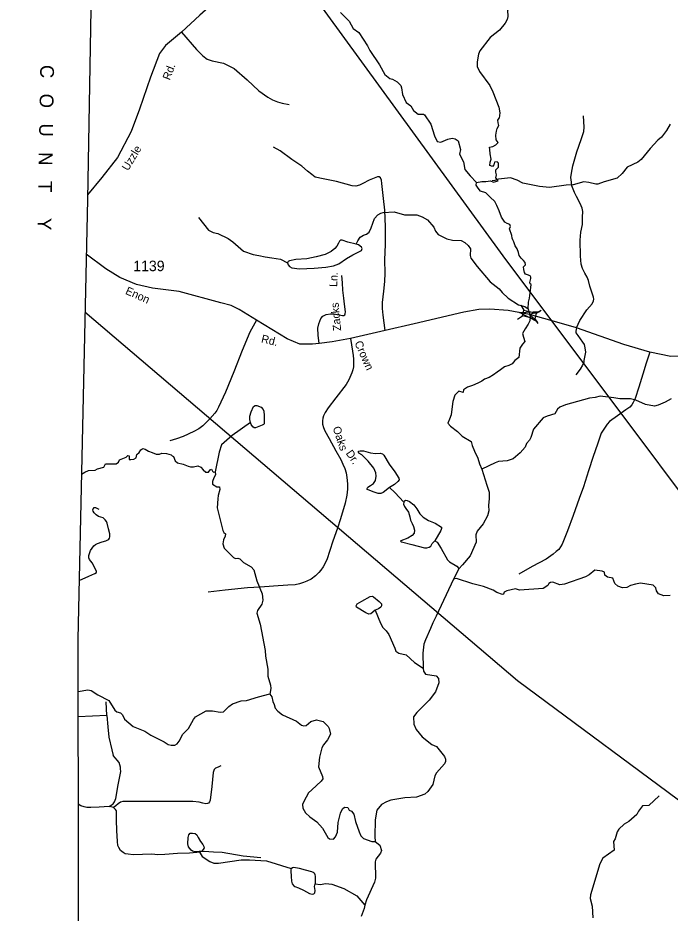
# Model space of a CAD drawing. Extents: x 2056842 to 2160602, y 826753 to 1016856.
# Drawn here: x 2057583 to 2065333, y 901543 to 912171 of the extents above; entities that cross this region are included whole.
import ezdxf

# ---------------------------------------------------------------- set-up
doc = ezdxf.new("R2010")
doc.units = 0
for name, color, linetype in [('Exist Boundary Political CountyLine', 7, 'Continuous'), ('Exist Boundary Political CountyLine Label', 7, 'Continuous'), ('Exist Hydrographic Creek Single Shore', 7, 'Continuous'), ('Exist Hydrographic Misc Water Feature', 7, 'Continuous'), ('Exist Road Non-System Type 51', 7, 'Continuous'), ('Exist Road Non-System Type 51 Label', 7, 'Continuous'), ('Exist Road Secondary Structure Standard Bridge Attributed CELL', 7, 'Continuous'), ('Exist Road Secondary Structure Standard Bridge CELL', 7, 'Continuous'), ('Exist Road Secondary Type 41 Attributed', 7, 'Continuous'), ('Exist Road Secondary Type 51 Attributed', 7, 'Continuous'), ('Exist Road Secondary Type 51 Label', 7, 'Continuous'), ('Exist Road Secondary Type 51 Number Label', 7, 'Continuous'), ('Exist Utilities Electrical Transmission Line', 7, 'Continuous')]:
    doc.layers.add(name, color=color, linetype=linetype)

msp = doc.modelspace()

# ---------------------------------------------------------------- linework, layer by layer
at = {"layer": 'Exist Boundary Political CountyLine'}
for points in [[(2059857, 1016190), (2059992, 1014583), (2060288, 1010619), (2060242, 1008371), (2060207, 1006771), (2060178, 1005306), (2060151, 1003994), (2060127, 1003052), (2060086, 1001470), (2060083, 1001043), (2059970, 996247), (2059900, 992965), (2059781, 986401), (2059707, 983126), (2059583, 976558), (2059387, 966720), (2059310, 963431), (2059198, 956451), (2059161, 955539), (2058927, 940380), (2058725, 928102), (2058408, 910016), (2058297, 904796)], [(2058297, 904796), (2058304, 899211), (2058216, 894228), (2058154, 887047), (2058114, 884097), (2057934, 870695), (2057845, 864146), (2057782, 859231), (2057748, 856800), (2057704, 853375), (2057690, 853331), (2057682, 853305), (2057672, 853284), (2057665, 853266), (2057651, 853246), (2057635, 853225), (2057616, 853207), (2057583, 853188)]]:
    msp.add_lwpolyline(points, dxfattribs=at)
at = {"layer": 'Exist Hydrographic Creek Single Shore'}
for points in [[(2063760, 912842), (2063712, 912785), (2063646, 912742), (2063578, 912732), (2063547, 912682), (2063505, 912505), (2063486, 912427), (2063461, 912340), (2063401, 912264), (2063404, 912187), (2063398, 912152), (2063373, 912108), (2063304, 912025), (2063196, 911937), (2063074, 911780), (2063058, 911741), (2063042, 911649), (2063041, 911592), (2063067, 911536), (2063191, 911369), (2063228, 911293), (2063299, 911113), (2063310, 911045), (2063302, 910980)], [(2061418, 912235), (2061518, 912131), (2061566, 912047), (2061634, 911996), (2061736, 911840), (2061764, 911784), (2061879, 911612), (2061943, 911500), (2062003, 911452), (2062035, 911445), (2062089, 911410), (2062135, 911367), (2062143, 911339), (2062155, 911263), (2062197, 911168), (2062251, 911126), (2062284, 911071), (2062340, 911027), (2062404, 911027), (2062416, 911019), (2062488, 910911), (2062532, 910772), (2062566, 910703), (2062608, 910696), (2062691, 910730), (2062742, 910743), (2062778, 910735), (2062813, 910712), (2062842, 910608), (2062830, 910553), (2062877, 910462), (2062895, 910371), (2062957, 910295), (2063031, 910217)], [(2063291, 910237), (2063261, 910271), (2063270, 910309), (2063263, 910340), (2063261, 910366), (2063279, 910384), (2063295, 910397), (2063295, 910424), (2063295, 910448), (2063277, 910464), (2063248, 910460), (2063237, 910428), (2063221, 910408), (2063192, 910420), (2063195, 910457), (2063206, 910495), (2063195, 910559), (2063190, 910608), (2063188, 910637), (2063226, 910646), (2063263, 910662), (2063290, 910691), (2063266, 910724), (2063261, 910777), (2063272, 910826), (2063279, 910857), (2063299, 910893), (2063290, 910924), (2063288, 910955), (2063302, 910980)], [(2063645, 908718), (2063649, 908796), (2063663, 908845), (2063680, 908972), (2063683, 909005), (2063670, 909014), (2063665, 909029), (2063678, 909078), (2063680, 909094), (2063672, 909107), (2063640, 909120), (2063614, 909128), (2063604, 909149), (2063596, 909185), (2063593, 909215), (2063613, 909240), (2063611, 909267), (2063593, 909292), (2063562, 909320), (2063541, 909349), (2063533, 909385), (2063515, 909431), (2063493, 909466), (2063475, 909513), (2063466, 909538), (2063456, 909557), (2063451, 909586), (2063424, 909668), (2063435, 909693), (2063428, 909718), (2063398, 909731), (2063370, 909747), (2063330, 909807), (2063301, 909879), (2063276, 909942), (2063250, 909990), (2063196, 910041), (2063142, 910093), (2063082, 910113), (2063051, 910149), (2063027, 910186), (2063031, 910217)], [(2063031, 910217), (2063096, 910229), (2063142, 910229), (2063200, 910237), (2063236, 910220), (2063291, 910237)], [(2063645, 908718), (2063672, 908621), (2063668, 908576), (2063648, 908536), (2063610, 908481), (2063579, 908425), (2063590, 908379), (2063606, 908330), (2063579, 908296), (2063548, 908250), (2063536, 908141), (2063489, 908105), (2063456, 908065), (2063418, 908045), (2063367, 908030), (2063318, 907992), (2063278, 907966), (2063234, 907932), (2063185, 907903), (2063127, 907881), (2063098, 907859), (2063049, 907834), (2062987, 907808), (2062925, 907788), (2062880, 907755), (2062876, 907723), (2062822, 907741), (2062777, 907690), (2062753, 907617), (2062739, 907526), (2062733, 907459), (2062713, 907406), (2062691, 907361), (2062722, 907324), (2062806, 907259), (2062862, 907204), (2062969, 907142), (2062983, 907093), (2063009, 907028), (2063047, 906944), (2063069, 906875), (2063098, 906813)], [(2058339, 906754), (2058378, 906776), (2058420, 906797), (2058503, 906800), (2058529, 906816), (2058605, 906837), (2058622, 906876), (2058749, 906877), (2058779, 906897), (2058791, 906924), (2058831, 906942), (2058868, 906957), (2058890, 906977), (2058906, 906973), (2058906, 906950), (2058907, 906930), (2058926, 906928), (2058960, 906933), (2058988, 906949), (2058998, 906988), (2059024, 907013), (2059044, 907042), (2059066, 907058), (2059097, 907051), (2059135, 907026), (2059180, 907011), (2059226, 906993), (2059266, 906992), (2059295, 907005), (2059349, 907001), (2059403, 906985), (2059416, 906971), (2059432, 906962), (2059451, 906912), (2059478, 906890), (2059547, 906874), (2059605, 906849), (2059632, 906840), (2059669, 906841), (2059722, 906852), (2059755, 906838), (2059785, 906806), (2059817, 906779), (2059848, 906779), (2059868, 906805), (2059885, 906812), (2059896, 906790), (2059906, 906779), (2059929, 906780)], [(2059929, 906780), (2059932, 906747), (2059911, 906710), (2059897, 906666), (2059894, 906636), (2059947, 906605), (2059979, 906602), (2059983, 906571), (2059961, 906500), (2059960, 906461), (2059952, 906353), (2060019, 906087), (2060031, 906063), (2060051, 906047), (2060047, 906019), (2060027, 905975), (2060019, 905927), (2060033, 905877), (2060145, 905765), (2060169, 905753), (2060197, 905757), (2060221, 905747), (2060265, 905705), (2060353, 905654), (2060385, 905620), (2060424, 905486), (2060484, 905332), (2060492, 905258), (2060480, 905212), (2060432, 905134), (2060422, 905102), (2060463, 904974), (2060523, 904660), (2060525, 904592), (2060552, 904438), (2060552, 904354), (2060584, 904248), (2060590, 904208), (2060576, 904144)], [(2063098, 906813), (2063156, 906622), (2063182, 906540), (2063185, 906464), (2063176, 906382), (2063180, 906320), (2063162, 906258), (2063110, 906164), (2063039, 906078), (2063026, 906033), (2063030, 905945), (2062959, 905785), (2062865, 905676), (2062821, 905632)], [(2065334, 905314), (2065258, 905311), (2065196, 905335), (2065172, 905367), (2065162, 905403), (2065132, 905435), (2064983, 905461), (2064923, 905450), (2064864, 905433), (2064821, 905408), (2064769, 905404), (2064711, 905424), (2064677, 905456), (2064653, 905518), (2064589, 905532), (2064557, 905556), (2064555, 905590), (2064525, 905602), (2064437, 905614), (2064373, 905558), (2064329, 905534), (2064077, 905447), (2064021, 905441), (2063941, 905471), (2063913, 905469), (2063894, 905457), (2063882, 905433), (2063826, 905397), (2063542, 905378), (2063497, 905392), (2063393, 905370), (2063361, 905354), (2063352, 905330), (2063342, 905326), (2063274, 905350), (2063230, 905375), (2063116, 905422), (2062990, 905453), (2062795, 905515), (2062761, 905509)], [(2062761, 905508), (2062554, 905068), (2062512, 904988), (2062487, 904922), (2062425, 904788), (2062405, 904734), (2062395, 904630), (2062397, 904450)], [(2062397, 904450), (2062402, 904414), (2062426, 904380), (2062552, 904360), (2062580, 904328), (2062586, 904276), (2062544, 904168), (2062472, 904072), (2062322, 903924), (2062285, 903873), (2062287, 903785), (2062315, 903721), (2062387, 903634), (2062501, 903546), (2062557, 903520), (2062653, 903404), (2062665, 903372), (2062665, 903344), (2062651, 903316), (2062558, 903208), (2062536, 903172), (2062512, 903068), (2062456, 902988), (2062420, 902956), (2062320, 902918), (2062180, 902911), (2062014, 902883), (2061964, 902865), (2061903, 902831), (2061847, 902763), (2061827, 902651), (2061823, 902451), (2061829, 902391)], [(2060576, 904144), (2060600, 904112), (2060612, 904056), (2060630, 904020), (2060642, 903974), (2060672, 903940), (2060727, 903898), (2060895, 903821), (2060955, 903775), (2060979, 903767), (2061007, 903771), (2061063, 903817), (2061131, 903837), (2061211, 903817), (2061269, 903760), (2061283, 903734), (2061297, 903666), (2061263, 903600), (2061215, 903542), (2061195, 903505), (2061165, 903395), (2061156, 903281), (2061204, 903165), (2061206, 903137), (2061188, 903109), (2061074, 903005), (2061038, 902971), (2060980, 902869), (2060963, 902831), (2060969, 902787), (2060999, 902735), (2061051, 902687), (2061135, 902627), (2061203, 902551), (2061265, 902442), (2061287, 902424), (2061335, 902422), (2061357, 902448), (2061379, 902504), (2061387, 902620), (2061415, 902728), (2061441, 902780), (2061463, 902800), (2061503, 902796), (2061519, 902766), (2061547, 902752), (2061575, 902716), (2061595, 902632), (2061637, 902508), (2061659, 902460), (2061689, 902430), (2061789, 902391), (2061829, 902391)], [(2065204, 902935), (2065080, 902819), (2065004, 902815), (2064956, 902755), (2064937, 902715), (2064841, 902630), (2064787, 902598), (2064723, 902540), (2064705, 902506), (2064681, 902424), (2064659, 902392), (2064669, 902292), (2064534, 902194), (2064498, 902128), (2064388, 901758), (2064384, 901717), (2064407, 901626), (2064415, 901486)], [(2061829, 902391), (2061885, 902351), (2061905, 902287), (2061893, 902255), (2061838, 902183), (2061828, 902151), (2061832, 901959), (2061822, 901911), (2061727, 901702), (2061707, 901638)], [(2061707, 901638), (2061699, 901598), (2061663, 901504)]]:
    msp.add_lwpolyline(points, dxfattribs=at)
at = {"layer": 'Exist Hydrographic Misc Water Feature'}
for points in [[(2065336, 910909), (2065292, 910835), (2065232, 910755), (2065188, 910718), (2065096, 910622), (2064988, 910490), (2064949, 910458), (2064823, 910400), (2064765, 910324), (2064703, 910268), (2064551, 910223), (2064475, 910195), (2064451, 910195), (2064367, 910217), (2064307, 910223), (2064183, 910191), (2064099, 910186), (2063901, 910156), (2063783, 910170), (2063583, 910209), (2063515, 910245), (2063435, 910273), (2063293, 910257), (2063251, 910241), (2063219, 910237)], [(2061604, 909486), (2061622, 909525), (2061652, 909569), (2061688, 909592), (2061724, 909604), (2061756, 909629), (2061780, 909677), (2061822, 909789), (2061860, 909833), (2061895, 909853), (2061925, 909861), (2062054, 909867), (2062178, 909831), (2062322, 909831), (2062386, 909810), (2062452, 909772), (2062526, 909686), (2062544, 909638), (2062578, 909600), (2062680, 909548), (2062748, 909533), (2062852, 909529), (2062894, 909505), (2062934, 909469), (2062960, 909429), (2062958, 909349), (2062966, 909317), (2063041, 909219), (2063197, 909039), (2063301, 908956), (2063337, 908912), (2063409, 908844), (2063533, 908764), (2063606, 908745), (2063645, 908718)], [(2059728, 909801), (2059848, 909649), (2059902, 909623), (2059960, 909610), (2060080, 909551), (2060138, 909512), (2060262, 909402), (2060377, 909362), (2060447, 909350), (2060521, 909336), (2060601, 909323), (2060704, 909306), (2060787, 909263)], [(2061604, 909486), (2061504, 909510), (2061438, 909533), (2061418, 909532), (2061405, 909521), (2061391, 909495), (2061373, 909460), (2061351, 909435), (2061307, 909396), (2061234, 909360), (2061126, 909333), (2061018, 909312), (2060886, 909303), (2060811, 909286), (2060795, 909278), (2060787, 909263)], [(2060787, 909263), (2060796, 909238), (2060810, 909219), (2060837, 909203), (2060931, 909193), (2061103, 909200), (2061242, 909212), (2061335, 909229), (2061398, 909250), (2061487, 909314), (2061563, 909359), (2061665, 909410), (2061674, 909432), (2061665, 909451), (2061630, 909476), (2061604, 909486)], [(2065345, 907649), (2065274, 907607), (2065193, 907575), (2065146, 907563), (2065042, 907581), (2064927, 907633), (2064861, 907648), (2064734, 907650), (2064665, 907662), (2064501, 907680), (2064441, 907666), (2064377, 907658), (2064092, 907579), (2064021, 907551), (2063996, 907527), (2063964, 907469), (2063872, 907443), (2063824, 907421), (2063710, 907290), (2063680, 907191), (2063662, 907158), (2063626, 907118), (2063611, 907074), (2063551, 907006), (2063469, 906938), (2063399, 906914), (2063295, 906906), (2063255, 906890), (2063098, 906813)], [(2060348, 907368), (2060338, 907404), (2060338, 907442), (2060355, 907494), (2060384, 907557), (2060402, 907569), (2060422, 907570), (2060472, 907551), (2060499, 907523), (2060504, 907502), (2060511, 907451), (2060511, 907352), (2060502, 907342), (2060486, 907334), (2060407, 907306), (2060390, 907306), (2060376, 907315), (2060355, 907345), (2060348, 907368)], [(2060348, 907368), (2060130, 907215), (2060003, 907103), (2059973, 907015), (2059929, 906780)], [(2061999, 906594), (2061925, 906538), (2061894, 906524), (2061863, 906524), (2061804, 906545), (2061759, 906564), (2061735, 906572), (2061732, 906585), (2061742, 906601), (2061773, 906619), (2061807, 906642), (2061834, 906678), (2061841, 906731), (2061838, 906769), (2061812, 906824), (2061745, 906910), (2061669, 906982), (2061633, 907004), (2061629, 907015), (2061632, 907026), (2061651, 907032), (2061689, 907032), (2061772, 907007), (2061834, 907001), (2061886, 907003), (2061914, 906995), (2061931, 906978), (2061995, 906871), (2062063, 906783), (2062108, 906706), (2062114, 906685), (2062098, 906665), (2062057, 906632), (2061999, 906594)], [(2061999, 906594), (2062062, 906536), (2062168, 906420)], [(2062168, 906420), (2062167, 906397), (2062177, 906372), (2062192, 906347), (2062224, 906301), (2062239, 906249), (2062248, 906206), (2062267, 906169), (2062285, 906132), (2062295, 906088), (2062291, 906054), (2062267, 906027), (2062217, 905993), (2062134, 905964), (2062130, 905958), (2062140, 905949), (2062266, 905918), (2062415, 905881), (2062443, 905880), (2062469, 905889), (2062489, 905900), (2062505, 905931), (2062536, 905962)], [(2062168, 906420), (2062174, 906434), (2062189, 906444), (2062207, 906441), (2062235, 906429), (2062288, 906388), (2062323, 906341), (2062360, 906282), (2062397, 906245), (2062462, 906202), (2062542, 906174), (2062615, 906125), (2062618, 906109), (2062610, 906085), (2062536, 905962)], [(2062536, 905962), (2062566, 905946), (2062613, 905872), (2062689, 905737), (2062713, 905713), (2062797, 905661), (2062821, 905633)], [(2062821, 905632), (2062761, 905508)], [(2061828, 905138), (2061776, 905096), (2061753, 905092), (2061717, 905109), (2061607, 905175), (2061601, 905190), (2061613, 905213), (2061670, 905247), (2061770, 905302), (2061793, 905305), (2061810, 905299), (2061875, 905244), (2061904, 905213), (2061904, 905190), (2061895, 905176), (2061867, 905156), (2061828, 905138)], [(2061828, 905138), (2061890, 904987), (2061919, 904933), (2061961, 904893), (2061989, 904851), (2062061, 904690), (2062073, 904652), (2062109, 904630), (2062197, 904610), (2062297, 904518), (2062397, 904450)], [(2058298, 904173), (2058412, 904195), (2058452, 904187), (2058532, 904133), (2058664, 904065), (2058735, 903953), (2058759, 903933), (2058802, 903921), (2058827, 903898), (2058851, 903846), (2058951, 903760), (2059093, 903702), (2059161, 903654), (2059321, 903575), (2059369, 903543), (2059405, 903535), (2059449, 903537), (2059477, 903551), (2059501, 903585), (2059543, 903669), (2059611, 903733), (2059670, 903841), (2059694, 903873), (2059820, 903945), (2059896, 903945), (2059986, 903930), (2060026, 903932), (2060090, 903994), (2060134, 904026), (2060238, 904062), (2060298, 904066), (2060444, 904111), (2060576, 904145)], [(2059735, 902273), (2059689, 902271), (2059656, 902278), (2059643, 902289), (2059612, 902328), (2059602, 902364), (2059605, 902440), (2059614, 902473), (2059631, 902490), (2059658, 902493), (2059691, 902488), (2059708, 902473), (2059724, 902442), (2059752, 902392), (2059781, 902356), (2059794, 902333), (2059797, 902318), (2059784, 902299), (2059768, 902280), (2059754, 902274), (2059735, 902273)], [(2059735, 902273), (2059774, 902215), (2059862, 902155), (2059912, 902134), (2059968, 902136), (2060238, 902174), (2060334, 902176), (2060539, 902163), (2060832, 902073)], [(2060832, 902073), (2060827, 902057), (2060826, 902044), (2060832, 901977), (2060834, 901922), (2060844, 901892), (2060861, 901866), (2060875, 901859), (2060918, 901843), (2060977, 901816), (2061047, 901774), (2061079, 901766), (2061099, 901770), (2061111, 901782), (2061114, 901811), (2061109, 901857), (2061114, 901892)], [(2060832, 902073), (2060847, 902085), (2060863, 902087), (2060926, 902076), (2060995, 902056), (2061070, 902037), (2061093, 902030), (2061102, 902019), (2061113, 902003), (2061116, 901977), (2061114, 901892)], [(2061114, 901892), (2061176, 901884), (2061242, 901896), (2061312, 901888), (2061458, 901836), (2061610, 901749), (2061707, 901639)]]:
    msp.add_lwpolyline(points, dxfattribs=at)
at = {"layer": 'Exist Road Non-System Type 51'}
for q in [(2058631, 904050), (2058298, 903874)]:
    msp.add_line((2058639, 903890), q, dxfattribs=at)
for points in [[(2059527, 912001), (2059707, 911794), (2059781, 911721), (2059833, 911682), (2059890, 911663), (2060025, 911633), (2060082, 911607), (2060154, 911571), (2060306, 911436), (2060447, 911307), (2060551, 911229), (2060608, 911198), (2060668, 911174), (2060725, 911158), (2060808, 911141)], [(2064220, 908491), (2064262, 908579), (2064343, 908705), (2064406, 908778), (2064423, 908810), (2064426, 908831), (2064423, 908854), (2064396, 908939), (2064380, 908987), (2064365, 909054), (2064349, 909092), (2064322, 909139), (2064294, 909195), (2064278, 909248), (2064270, 909341), (2064265, 909534), (2064274, 909629), (2064294, 909718), (2064293, 909807), (2064296, 909874), (2064290, 909911), (2064265, 909966), (2064220, 910051), (2064196, 910098), (2064167, 910176), (2064160, 910221), (2064153, 910278), (2064161, 910328), (2064179, 910416), (2064226, 910579), (2064278, 910729), (2064310, 910823), (2064313, 910872), (2064305, 911009)], [(2061947, 908460), (2061923, 908642), (2061914, 908721), (2061914, 908794), (2061930, 908926), (2061942, 909042), (2061948, 909141), (2061944, 909298), (2061952, 909481), (2061951, 909689), (2061942, 909887), (2061926, 910027), (2061907, 910204), (2061905, 910245), (2061892, 910272), (2061875, 910283), (2061856, 910285), (2061759, 910244), (2061681, 910204), (2061641, 910185), (2061600, 910173), (2061554, 910179), (2061368, 910228), (2061209, 910259), (2061116, 910280), (2061077, 910310), (2061025, 910352), (2060958, 910411), (2060840, 910489), (2060701, 910593), (2060620, 910635)], [(2061162, 908305), (2061152, 908403), (2061146, 908489), (2061158, 908538), (2061183, 908603), (2061208, 908630), (2061245, 908649), (2061296, 908659), (2061339, 908659), (2061442, 908636), (2061457, 908637), (2061468, 908646), (2061473, 908657), (2061477, 908680), (2061465, 908774), (2061455, 908845), (2061446, 908940), (2061442, 909025), (2061434, 909114)], [(2060419, 908582), (2060339, 908440), (2060248, 908223), (2060147, 907969), (2060049, 907729), (2059968, 907550), (2059947, 907510), (2059924, 907480), (2059862, 907411), (2059781, 907326), (2059734, 907294), (2059674, 907259), (2059546, 907203), (2059469, 907175), (2059387, 907150)], [(2064220, 908491), (2064213, 908453), (2064214, 908432), (2064235, 908402), (2064293, 908323), (2064312, 908293), (2064322, 908253), (2064326, 908202), (2064317, 908144), (2064310, 908105), (2064308, 908084), (2064291, 908047), (2064266, 908001), (2064215, 907932)], [(2061534, 908365), (2061560, 908213), (2061568, 908163), (2061571, 908119), (2061571, 908069), (2061570, 908029), (2061562, 907991), (2061550, 907958), (2061515, 907872), (2061485, 907819), (2061361, 907662), (2061270, 907540), (2061234, 907487), (2061214, 907448), (2061205, 907418), (2061201, 907386), (2061203, 907348), (2061214, 907307), (2061230, 907270), (2061282, 907177), (2061361, 907033), (2061419, 906928), (2061446, 906873), (2061468, 906821), (2061485, 906770), (2061492, 906716), (2061499, 906641), (2061499, 906576), (2061493, 906503), (2061470, 906410), (2061415, 906224), (2061380, 906112), (2061324, 905960), (2061255, 905738), (2061211, 905654), (2061183, 905616), (2061159, 905585), (2061121, 905548), (2061068, 905509), (2061017, 905483), (2060975, 905466), (2060930, 905453), (2060878, 905442), (2060789, 905436), (2060622, 905424), (2060461, 905413), (2060311, 905403), (2060044, 905376), (2059845, 905355)], [(2065092, 908202), (2065050, 908071), (2065008, 907943), (2064963, 907786), (2064919, 907651), (2064894, 907605), (2064878, 907576), (2064853, 907549), (2064808, 907517), (2064708, 907446), (2064613, 907379), (2064587, 907346), (2064516, 907240), (2064469, 907112), (2064418, 906963), (2064364, 906792), (2064303, 906604), (2064252, 906464), (2064182, 906265), (2064114, 906080), (2064051, 905922), (2064010, 905861), (2063981, 905837), (2063942, 905806), (2063859, 905744), (2063695, 905656), (2063534, 905566)], [(2058312, 905493), (2058425, 905545), (2058496, 905576), (2058516, 905588), (2058517, 905598), (2058498, 905642), (2058465, 905702), (2058434, 905742), (2058426, 905759), (2058425, 905788), (2058447, 905849), (2058486, 905903), (2058507, 905920), (2058530, 905932), (2058584, 905950), (2058626, 905963), (2058653, 905975), (2058665, 905984), (2058673, 905994), (2058677, 906010), (2058674, 906045), (2058661, 906104), (2058642, 906171), (2058634, 906193), (2058618, 906212), (2058595, 906235), (2058542, 906252), (2058512, 906271), (2058488, 906296), (2058478, 906315), (2058474, 906331), (2058476, 906344), (2058491, 906358), (2058507, 906357), (2058544, 906340)], [(2058639, 903890), (2058650, 903756), (2058664, 903631), (2058698, 903480), (2058715, 903415)], [(2058666, 902810), (2058714, 902840), (2058732, 902864), (2058746, 902903), (2058775, 903066), (2058794, 903164), (2058805, 903224), (2058804, 903254), (2058804, 903277), (2058786, 903329), (2058764, 903359), (2058743, 903384), (2058715, 903415)], [(2059996, 903291), (2059962, 903276), (2059932, 903262), (2059915, 903246), (2059904, 903213), (2059889, 903044), (2059868, 902884), (2059859, 902863), (2059848, 902850), (2059836, 902844), (2059815, 902841), (2059781, 902850), (2059735, 902858), (2059663, 902866), (2059537, 902867), (2059295, 902869), (2058938, 902867), (2058828, 902866), (2058804, 902860), (2058773, 902839), (2058746, 902817), (2058720, 902796)], [(2058666, 902810), (2058548, 902802), (2058450, 902796), (2058404, 902798), (2058369, 902804), (2058329, 902817), (2058299, 902836)], [(2058720, 902796), (2058693, 902806), (2058666, 902810)], [(2060470, 902199), (2060259, 902218), (2060012, 902263), (2059907, 902267), (2059798, 902276), (2059758, 902269), (2059709, 902261), (2059624, 902256), (2059478, 902252), (2059329, 902240), (2059244, 902236), (2059175, 902241), (2058952, 902236), (2058895, 902242), (2058858, 902248), (2058833, 902261), (2058804, 902287), (2058781, 902320), (2058771, 902345), (2058765, 902392), (2058758, 902524), (2058754, 902645), (2058754, 902742), (2058753, 902758), (2058743, 902771), (2058720, 902796)]]:
    msp.add_lwpolyline(points, dxfattribs=at)
at = {"layer": 'Exist Road Secondary Structure Standard Bridge Attributed CELL'}
msp.add_lwpolyline([(2063759, 908562), (2063542, 908674), (2063786, 908686), (2063661, 908648)], close=True, dxfattribs=at)
at = {"layer": 'Exist Road Secondary Structure Standard Bridge CELL'}
for p, q in [((2063558, 908759), (2063595, 908700)), ((2063742, 908667), (2063800, 908703)), ((2063521, 908595), (2063579, 908632)), ((2063727, 908599), (2063763, 908541))]:
    msp.add_line(p, q, dxfattribs=at)
msp.add_lwpolyline([(2063595, 908700), (2063742, 908667), (2063726, 908598), (2063579, 908632)], close=True, dxfattribs=at)
at = {"layer": 'Exist Road Secondary Type 41 Attributed'}
msp.add_lwpolyline([(2061270, 912701), (2060876, 912735), (2060723, 912742), (2060640, 912741), (2060593, 912738), (2060500, 912716), (2060282, 912631), (2060076, 912502), (2059746, 912205), (2059527, 912001), (2059336, 911843), (2059266, 911749), (2059158, 911469), (2059026, 911087), (2058929, 910823), (2058765, 910513), (2058582, 910277), (2058409, 910069)], dxfattribs=at)
at = {"layer": 'Exist Road Secondary Type 51 Attributed'}
for points in [[(2070798, 909700), (2070209, 909609), (2069987, 909578), (2069457, 909503), (2069037, 909444), (2068910, 909416), (2068815, 909380), (2068641, 909262), (2068081, 908824), (2067871, 908697), (2067682, 908611), (2067387, 908502), (2067056, 908406), (2066331, 908215), (2066038, 908175), (2065709, 908155), (2065343, 908152), (2065092, 908202), (2064783, 908294), (2064220, 908491), (2063932, 908575), (2063661, 908648)], [(2063661, 908648), (2063409, 908696), (2063193, 908713), (2063059, 908709), (2062882, 908677), (2062292, 908537), (2061947, 908460), (2061534, 908365), (2061316, 908327), (2061162, 908305), (2061083, 908296), (2060932, 908299), (2060781, 908362), (2060419, 908582), (2060212, 908710), (2060117, 908758), (2059995, 908787), (2059500, 908921), (2059182, 908964), (2058992, 909006), (2058796, 909090), (2058626, 909192), (2058394, 909367)]]:
    msp.add_lwpolyline(points, dxfattribs=at)
at = {"layer": 'Exist Utilities Electrical Transmission Line'}
for points in [[(2070229, 900032), (2067063, 904400), (2063349, 909347), (2058513, 915984)], [(2070229, 900032), (2068477, 901324), (2068009, 901521), (2066435, 902604), (2065649, 902727), (2063521, 904302), (2058380, 908676)]]:
    msp.add_lwpolyline(points, dxfattribs=at)

# ---------------------------------------------------------------- texts
at = {"layer": 'Exist Boundary Political CountyLine Label'}
msp.add_text('C   O   U   N   T     Y', height=164.04, rotation=269.0323, dxfattribs=at).set_placement((2057849, 911614))
at = {"layer": 'Exist Road Non-System Type 51 Label'}
for s, rotation, p in [('Ln.', 86.9053, (2061376, 908975)), ('Zacks', 95.4509, (2061425, 908458)), ('Crown', 293.9296, (2061580, 908313)), ('Oaks', 288.541, (2061322, 907304)), ('Dr.', 304.4395, (2061475, 907001))]:
    msp.add_text(s, height=95, rotation=rotation, dxfattribs=at).set_placement(p)
at = {"layer": 'Exist Road Secondary Type 51 Label'}
for s, rotation, p in [('Rd.', 69.0595, (2059387, 911425)), ('Uzzle', 59.0336, (2058892, 910348)), ('Enon', 336.0609, (2058852, 908897)), ('Rd.', 346.6066, (2060468, 908320))]:
    msp.add_text(s, height=95, rotation=rotation, dxfattribs=at).set_placement(p)
at = {"layer": 'Exist Road Secondary Type 51 Number Label'}
msp.add_text('1139', height=125, dxfattribs=at).set_placement((2058954, 909164))

doc.saveas('drawing.dxf')
